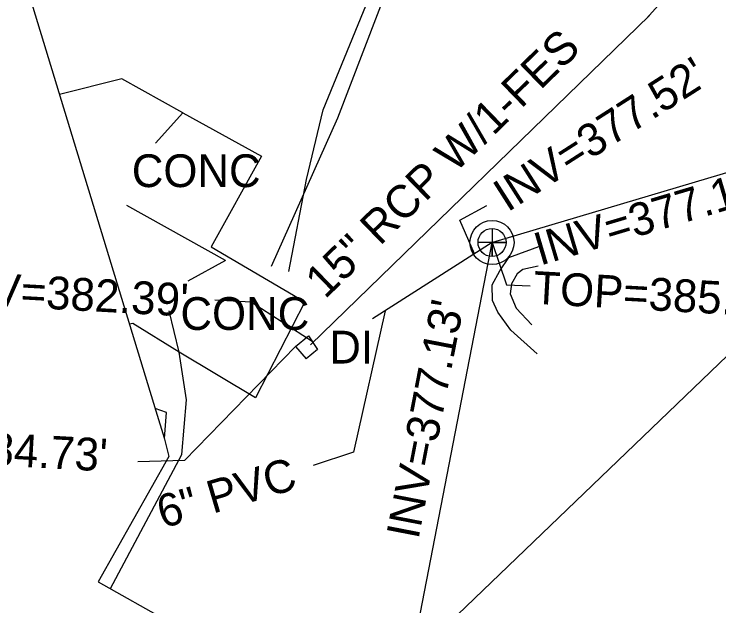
# Model space of a CAD drawing. Extents: x 2089016 to 2094354, y 862840 to 864725.
# Drawn here: x 2092984 to 2093070.2, y 863469.8 to 863542.1 of the extents above; entities that cross this region are included whole.
import ezdxf

# ---------------------------------------------------------------- set-up
doc = ezdxf.new("R2010")
doc.units = 0
for name, color, linetype in [('Exist Building', 7, 'Continuous'), ('Exist Other Culture Gate', 7, 'Continuous'), ('Exist Right of Way Line', 7, 'Continuous'), ('Exist Roads Change in Surface', 7, 'Continuous'), ('Exist Roads Change in Surface Text', 7, 'Continuous'), ('Exist Roads Curbs', 7, 'Continuous'), ('Exist Roads EOP', 7, 'Continuous'), ('Exist Roads EOP Other', 7, 'Continuous'), ('Exist Structure Minor Drop Inlet', 7, 'Continuous'), ('Exist Structure Minor Drop Inlet Leader', 7, 'Continuous'), ('Exist Structure Minor Drop Inlet Text', 7, 'Continuous'), ('Exist Structure Minor Drop Inlet Top Elevation', 7, 'Continuous'), ('Exist Structure Minor Pipes RCP 15 Inch', 7, 'Continuous'), ('Exist Structure Minor Pipes RCP 15 Inch Invert', 7, 'Continuous'), ('Exist Structure Minor Pipes RCP 15 Inch Leader', 7, 'Continuous'), ('Exist Structure Minor Pipes RCP 15 Inch Text', 7, 'Continuous'), ('Exist Utilities Power UG Cable SUE LOS B', 7, 'Continuous'), ('Exist Utilities Sanitary Sewer Manhole Leader', 7, 'Continuous'), ('Exist Utilities Sanitary Sewer Manhole Text', 7, 'Continuous'), ('Exist Utilities Sanitary Sewer UG Line', 7, 'Continuous'), ('Exist Utilities Sanitary Sewer UG Line Invert Elevation', 7, 'Continuous'), ('Exist Utilities Sanitary Sewer UG Line Leader', 7, 'Continuous'), ('Exist Utilities Sanitary Sewer UG Line Text', 7, 'Continuous'), ('Exist Utilities Telephone UG Cable SUE LOS B', 7, 'Continuous'), ('Raster_Level_0', 7, 'Continuous')]:
    doc.layers.add(name, color=color, linetype=linetype)

msp = doc.modelspace()

# ---------------------------------------------------------------- linework, layer by layer
at = {"layer": 'Exist Building'}
for p, q in [((2092997.218, 863534.227), (2092989.586, 863532.314)), ((2093004.652, 863530.057), (2092997.218, 863534.227)), ((2093009.896, 863512.05), (2092997.813, 863518.749)), ((2092998.557, 863504.333), (2092998.137, 863504.253)), ((2093004.235, 863500.837), (2092998.557, 863504.333))]:
    msp.add_line(p, q, dxfattribs=at)
msp.add_lwpolyline([(2092876.627, 863421.444), (2092852.192, 863498.242), (2092850.753, 863503.41), (2092851.048, 863506.429), (2092852.03, 863509.247), (2092853.537, 863511.694), (2092856.63, 863514.147), (2092866.579, 863516.845), (2092929.743, 863535.832), (2092983.435, 863552.499), (2093001.362, 863493.669), (2093002.398, 863490.352), (2093002.956, 863488.108), (2092994.326, 863472.797), (2093011.701, 863463.03), (2093003.046, 863446.38), (2092985.186, 863455.795), (2092876.596, 863421.423)], close=True, dxfattribs=at)
at = {"layer": 'Exist Other Culture Gate'}
for p, q in [((2093004.652, 863530.057), (2093001.332, 863526.355)), ((2093009.896, 863512.05), (2093005.282, 863509.51)), ((2093004.235, 863500.837), (2093002.996, 863505.875))]:
    msp.add_line(p, q, dxfattribs=at)
at = {"layer": 'Exist Right of Way Line'}
msp.add_line((2093074.834, 863503.875), (2093001.797, 863433.752), dxfattribs=at)
at = {"layer": 'Exist Roads Change in Surface'}
msp.add_lwpolyline([(2093004.652, 863530.057), (2093014.304, 863524.79), (2093008.135, 863513.706), (2093019.607, 863506.999), (2093013.564, 863495.256), (2093004.235, 863500.837)], dxfattribs=at)
at = {"layer": 'Exist Roads Curbs'}
for points in [[(2093048.104, 863511.36), (2093046.26, 863510.921), (2093045.534, 863510.423), (2093044.861, 863509.196), (2093044.712, 863507.976), (2093045.429, 863506.225), (2093047.362, 863504.177)], [(2093002.416, 863490.282), (2093002.687, 863493.452), (2093001.27, 863493.973)]]:
    msp.add_lwpolyline(points, dxfattribs=at)
at = {"layer": 'Exist Roads EOP'}
msp.add_spline([(2092783.649, 863530.803), (2092785.597, 863535.097), (2092792.694, 863549.723), (2092807.464, 863570.012), (2092820.61, 863582.257), (2092829.779, 863588.664), (2092831.761, 863589.721), (2092836.762, 863592.495), (2092839.093, 863593.515), (2092859.841, 863601.083), (2092883.166, 863603.689), (2092901.828, 863602.719), (2092935.142, 863600.426), (2092973.9, 863597.741), (2093018.255, 863594.812), (2093029.571, 863594.017), (2093045.487, 863593.143)], degree=3, dxfattribs=at)
at = {"layer": 'Exist Roads EOP Other'}
msp.add_line((2093005.128, 863495.004), (2093004.235, 863500.837), dxfattribs=at)
for points in [[(2093047.975, 863500.651), (2093044.774, 863503.508), (2093043.172, 863505.729), (2093042.553, 863507.133), (2093042.508, 863509.049), (2093043.43, 863510.787), (2093044.539, 863512.38), (2093048.627, 863513.885)], [(2092995.807, 863471.965), (2093004.557, 863488.336), (2093005.128, 863495.004)]]:
    msp.add_lwpolyline(points, dxfattribs=at)
at = {"layer": 'Exist Structure Minor Drop Inlet'}
msp.add_line((2093018.427, 863501.52), (2093019.74, 863500.009), dxfattribs=at)
msp.add_lwpolyline([(2093018.427, 863501.52), (2093020.024, 863502.834), (2093021.143, 863501.158), (2093019.74, 863500.009)], dxfattribs=at)
at = {"layer": 'Exist Structure Minor Drop Inlet Leader'}
msp.add_lwpolyline([(2093018.427, 863501.52), (2093004.878, 863487.583), (2092999.176, 863487.452)], dxfattribs=at)
at = {"layer": 'Exist Structure Minor Pipes RCP 15 Inch'}
msp.add_line((2093061.747, 863541.947), (2093020.301, 863501.732), dxfattribs=at)
at = {"layer": 'Exist Structure Minor Pipes RCP 15 Inch Leader'}
for points in [[(2093061.382, 863541.592), (2093065.634, 863546.385), (2093068.457, 863546.342)], [(2093020.62, 863502.041), (2093013.042, 863506.93), (2093008.599, 863507.203)]]:
    msp.add_lwpolyline(points, dxfattribs=at)
at = {"layer": 'Exist Utilities Power UG Cable SUE LOS B'}
msp.add_lwpolyline([(2093015.514, 863511.335), (2093023.641, 863529.45), (2093030.032, 863546.152), (2093037.352, 863570.951), (2093047.582, 863582.622), (2093051.807, 863586.63)], dxfattribs=at)
at = {"layer": 'Exist Utilities Sanitary Sewer Manhole Leader'}
msp.add_lwpolyline([(2093042.475, 863514.235), (2093044.254, 863509.062), (2093047.15, 863508.925)], dxfattribs=at)
at = {"layer": 'Exist Utilities Sanitary Sewer UG Line'}
for p, q in [((2093042.57, 863514.285), (2093220.399, 863567.114)), ((2092989.74, 863241.756), (2093042.475, 863514.235)), ((2093042.475, 863514.235), (2093027.875, 863504.909))]:
    msp.add_line(p, q, dxfattribs=at)
at = {"layer": 'Exist Utilities Sanitary Sewer UG Line Leader'}
for points in [[(2093040.344, 863512.826), (2093038.547, 863516.97), (2093041.828, 863518.768)], [(2093029.402, 863505.884), (2093025.523, 863488.629), (2093020.601, 863486.987)]]:
    msp.add_lwpolyline(points, dxfattribs=at)
at = {"layer": 'Exist Utilities Telephone UG Cable SUE LOS B'}
msp.add_lwpolyline([(2093017.627, 863510.668), (2093019.778, 863521.912), (2093021.817, 863530.427), (2093029.382, 863548.842), (2093038.358, 863570.903), (2093043.651, 863582.531), (2093045.157, 863586.005), (2093045.509, 863588.84), (2093045.874, 863589.334), (2093049.616, 863588.824), (2093052.264, 863587.881)], dxfattribs=at)
at = {"layer": 'Raster_Level_0'}
msp.add_lwpolyline([(2093042.475, 863515.947), (2093042.475, 863512.522), (2093042.475, 863514.235), (2093044.188, 863514.235), (2093040.763, 863514.235)], dxfattribs=at)
for radius in [2.694, 1.712]:
    msp.add_circle((2093042.475, 863514.235), radius, dxfattribs=at)

# ---------------------------------------------------------------- texts
at = {"layer": 'Exist Roads Change in Surface Text'}
for p in [(2092998.432, 863520.999), (2093004.381, 863503.554)]:
    msp.add_text('CONC', height=4, dxfattribs=at).set_placement(p)
at = {"layer": 'Exist Structure Minor Drop Inlet Text'}
msp.add_text('DI', height=4, dxfattribs=at).set_placement((2093022.58, 863499.45))
at = {"layer": 'Exist Structure Minor Drop Inlet Top Elevation'}
msp.add_text("TOP=384.73'", height=4, rotation=356.83624, dxfattribs=at).set_placement((2092963.891, 863487.993))
at = {"layer": 'Exist Structure Minor Pipes RCP 15 Inch Invert'}
msp.add_text("INV=382.39'", height=4, rotation=356.83624, dxfattribs=at).set_placement((2092975.863, 863506.805))
at = {"layer": 'Exist Structure Minor Pipes RCP 15 Inch Text'}
msp.add_text('15" RCP W/1-FES', height=4, rotation=44.13688, dxfattribs=at).set_placement((2093022.053, 863507.238))
at = {"layer": 'Exist Utilities Sanitary Sewer Manhole Text'}
msp.add_text("TOP=385.70'", height=4, rotation=356.83624, dxfattribs=at).set_placement((2093047.443, 863506.755))
at = {"layer": 'Exist Utilities Sanitary Sewer UG Line Invert Elevation'}
for s, rotation, p in [("INV=377.52'", 32.56671, (2093044.365, 863517.877)), ("INV=377.13'", 16.54533, (2093048.35, 863511.392)), ("INV=377.13'", 79.02934, (2093033.472, 863477.864))]:
    msp.add_text(s, height=4, rotation=rotation, dxfattribs=at).set_placement(p)
at = {"layer": 'Exist Utilities Sanitary Sewer UG Line Text'}
msp.add_text('6" PVC', height=4, rotation=16.54533, dxfattribs=at).set_placement((2093002.229, 863479.278))

doc.saveas('drawing.dxf')
